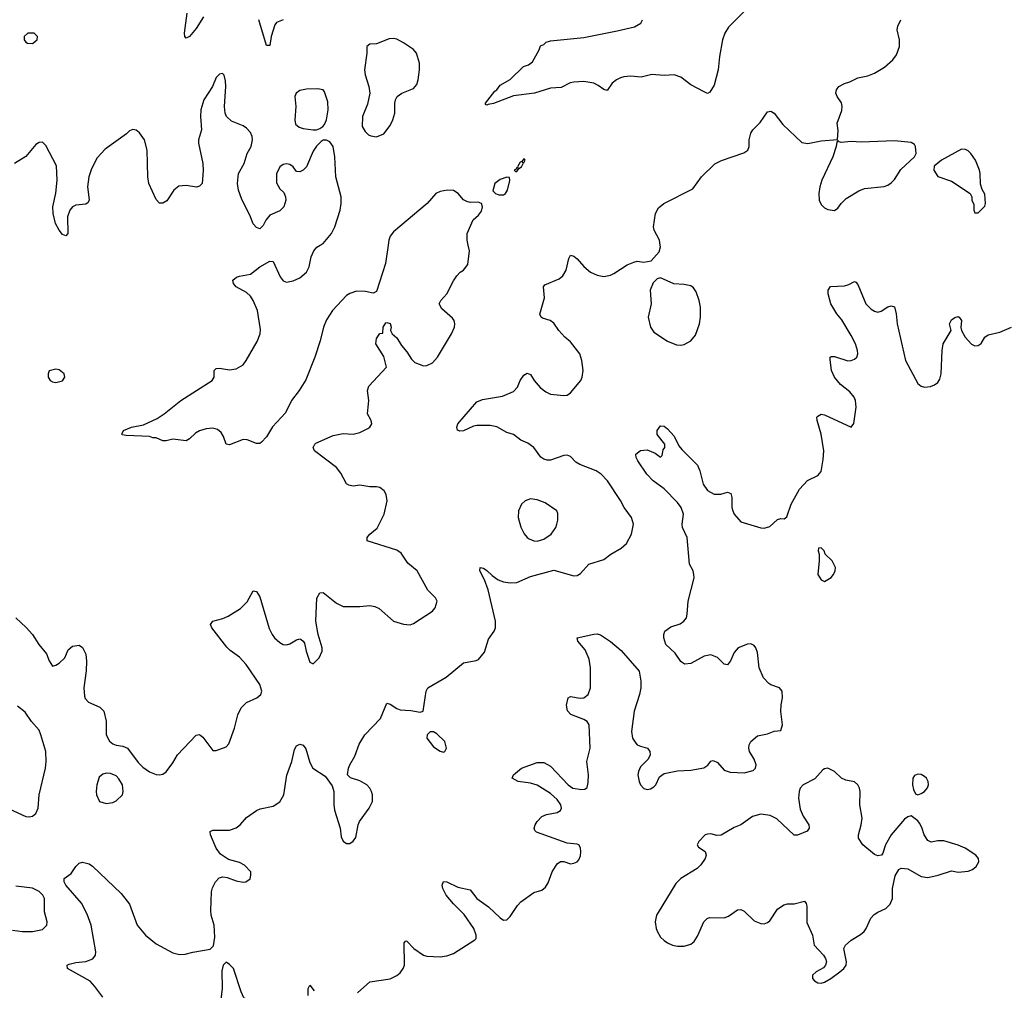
# Model space of a CAD drawing. Header units: inches. Extents: x 1449094 to 1618372, y 389908 to 534307.
# Tile 257 of 494: x 1581813 to 1587707, y 425540 to 431350. Entities that reach past the tile are written whole.
import ezdxf

# ---------------------------------------------------------------- set-up
doc = ezdxf.new("R2010")
doc.units = ezdxf.units.IN
doc.header["$MEASUREMENT"] = 0
doc.layers.add('B5482', color=7, linetype='Continuous')
doc.layers.add('B5483', color=7, linetype='Continuous')

msp = doc.modelspace()

# ---------------------------------------------------------------- linework, layer by layer
at = {"layer": 'B5482', "color": 5}
for points, elevation in [([(1581790, 427770.6), (1581852.7, 427712.7), (1581890.4, 427670), (1581928.2, 427610), (1581974.4, 427554.4), (1581990, 427512), (1582010, 427481), (1582030, 427486), (1582050, 427498.8), (1582084, 427530), (1582102.7, 427577.3), (1582130, 427601), (1582170, 427606), (1582190, 427591.3), (1582210, 427552), (1582214, 427510), (1582211.9, 427451.9), (1582197.6, 427350), (1582200.4, 427300.4), (1582206, 427286), (1582224.9, 427264.9), (1582294, 427234), (1582317.3, 427210), (1582330.6, 427150.6), (1582330.8, 427070), (1582350, 427031.3), (1582370, 427014.8), (1582390, 427006.8), (1582430, 427000.7), (1582458, 426990), (1582523.1, 426903.1), (1582550, 426875.5), (1582590, 426848.2), (1582630, 426832.7), (1582650, 426830.4), (1582670, 426833), (1582690, 426848), (1582730, 426902.4), (1582757.7, 426950), (1582870, 427066.8), (1582890, 427070.8), (1582910, 427056), (1582970, 426976), (1582990, 426976), (1583050, 426997.3), (1583064.2, 427015.8), (1583099.2, 427110), (1583118.2, 427190), (1583138.5, 427230), (1583170, 427262.6), (1583233.2, 427290), (1583256.2, 427310), (1583263.6, 427330), (1583251.2, 427370), (1583169.7, 427490), (1583130, 427534), (1583073.6, 427573.6), (1583053.8, 427593.8), (1582962.9, 427710), (1582955.1, 427730), (1582968.7, 427750), (1583030, 427764.9), (1583061.3, 427778.7), (1583134.3, 427825.7), (1583174.5, 427865.5), (1583210, 427930.8), (1583230, 427926.8), (1583250, 427894.8), (1583306.6, 427706.6), (1583323.9, 427670), (1583339, 427650), (1583370, 427622.3), (1583390, 427610.3), (1583410, 427607.2), (1583430, 427614), (1583470, 427638.4), (1583490, 427643), (1583499, 427639), (1583510.4, 427630.4), (1583517.3, 427617.3), (1583527.2, 427570), (1583550, 427504.7), (1583570, 427494.8), (1583606, 427530), (1583622.9, 427570), (1583622.9, 427590), (1583600.7, 427670), (1583585.6, 427750), (1583591.9, 427888.1), (1583610, 427918.8), (1583630, 427920.7), (1583710, 427856.5), (1583750, 427837), (1583850, 427836.5), (1583910, 427843.6), (1583938.4, 427838.4), (1583964.7, 427824.7), (1584050, 427750.4), (1584110, 427732.4), (1584150, 427728.5), (1584170, 427735.5), (1584285.2, 427810), (1584301.2, 427830), (1584313.2, 427870), (1584302.7, 427890), (1584255.6, 427935.6), (1584192, 428050), (1584137.4, 428097.4), (1584097.5, 428157.5), (1584070, 428175.1), (1583894, 428230), (1583893.2, 428250), (1583909.4, 428270), (1583954, 428306), (1583994.7, 428390), (1584013, 428470), (1584007.8, 428507.8), (1583995.1, 428530), (1583970, 428549.4), (1583950, 428554.5), (1583910, 428553.6), (1583850, 428564.7), (1583810, 428558.4), (1583783.9, 428563.9), (1583770, 428572.7), (1583736.2, 428636.2), (1583710, 428669.4), (1583577.2, 428770), (1583569.2, 428790), (1583579, 428810), (1583585.8, 428814.2), (1583690, 428861.6), (1583750, 428872.7), (1583810, 428868.4), (1583850, 428879.1), (1583898, 428902), (1583909, 428910), (1583921.2, 428930), (1583917.2, 428950), (1583896, 428990), (1583903.5, 429070), (1583895.1, 429130), (1583903.5, 429156.5), (1584009, 429270), (1583993.2, 429333.2), (1583946, 429410), (1583950, 429442), (1583970, 429472), (1583986, 429474), (1583988.7, 429510), (1584004.7, 429535.3), (1584010, 429538), (1584030, 429531.3), (1584036, 429510), (1584032, 429490), (1584042, 429470), (1584070, 429446), (1584099, 429399), (1584130, 429362), (1584158.3, 429318.3), (1584178, 429298), (1584230, 429278.3), (1584250, 429279.6), (1584283.3, 429296.7), (1584314, 429330), (1584398.3, 429470), (1584416.9, 429510), (1584418.7, 429530), (1584414, 429550), (1584404.2, 429564.2), (1584340.1, 429620.1), (1584325.1, 429650), (1584335.1, 429670), (1584371, 429709), (1584410, 429786.4), (1584430, 429816.3), (1584450, 429838), (1584470, 429850.7), (1584494.9, 429885.1), (1584506.7, 429966.7), (1584498.5, 430000)], 560), ([(1582310, 425499.3), (1582263.8, 425563.8), (1582234.2, 425594.2), (1582099, 425670), (1582097.2, 425690), (1582110, 425696.4), (1582150, 425707.2), (1582210, 425712.6), (1582251.7, 425728.3), (1582268, 425750), (1582269.7, 425770.3), (1582240.7, 425930), (1582216.5, 425996.5), (1582182.5, 426062.5), (1582089.5, 426170), (1582079.3, 426190), (1582079, 426210), (1582120.9, 426239.1), (1582150, 426281), (1582170, 426301), (1582190, 426306.8), (1582230, 426296.3), (1582250, 426284), (1582420.4, 426120.4), (1582470, 426054.8), (1582517.1, 425930), (1582566.5, 425870), (1582630, 425817.7), (1582730, 425764.7), (1582770, 425754.7), (1582803.9, 425756.1), (1582850, 425768.5), (1582954, 425786), (1582973.2, 425806.8), (1582982, 425858), (1582977, 425930), (1582959.5, 425990), (1582957, 426017), (1582962, 426130), (1582967.5, 426152.5), (1582985.2, 426190), (1583007, 426213), (1583030, 426218.8), (1583055.9, 426215.9), (1583110, 426194.8), (1583150, 426187.3), (1583166, 426190), (1583192.5, 426207.5), (1583197.2, 426230), (1583196, 426250), (1583159, 426290), (1583130, 426306), (1583062.7, 426322.7), (1583014.5, 426354.5), (1582989.6, 426390), (1582956, 426470), (1582954, 426490), (1582970, 426499.1), (1583070, 426499.5), (1583108.2, 426511.8), (1583132.3, 426530), (1583170, 426574.8), (1583230, 426616), (1583252.9, 426627.1), (1583330, 426642), (1583370, 426668), (1583394.3, 426710), (1583412.9, 426827.1), (1583442.9, 426910), (1583457.6, 426982.4), (1583470, 427002.8), (1583490, 427014), (1583510, 427006.8), (1583525.1, 426985.1), (1583550, 426904.7), (1583567.3, 426870), (1583642, 426822), (1583684, 426764), (1583694, 426730), (1583693.2, 426653.2), (1583698.5, 426618.5), (1583730.7, 426510), (1583738, 426458), (1583750, 426432), (1583770, 426418), (1583790, 426418), (1583810, 426432), (1583824.7, 426455.3), (1583838.4, 426530), (1583847, 426550), (1583906, 426630), (1583926, 426670), (1583926, 426710), (1583919.7, 426730), (1583909.7, 426749.7), (1583891.8, 426770), (1583850, 426794.5), (1583792.7, 426812.7), (1583775.3, 426830), (1583781.2, 426870), (1583789.2, 426890), (1583818.9, 426941.1), (1583845.8, 427014.2), (1583879.5, 427070), (1583973, 427167), (1584010, 427258.8), (1584030, 427252.4), (1584070, 427226.7), (1584090, 427219.5), (1584155.1, 427215.1), (1584210, 427204.7), (1584228.9, 427211.1), (1584247, 427330), (1584257.2, 427350), (1584365.9, 427414.1), (1584470, 427500.5), (1584546, 427514), (1584559.3, 427520.7), (1584594.9, 427565.1), (1584618.5, 427641.5), (1584653.3, 427690), (1584661.3, 427710), (1584662, 427750), (1584616.7, 427936.7), (1584596.5, 427996.5), (1584568.4, 428050), (1584569.6, 428070.4), (1584590, 428066), (1584610, 428053.7), (1584642.1, 428022.1), (1584677.7, 427997.7), (1584710, 427985), (1584750, 427979.5), (1584790, 427981.7), (1584870, 428016.9), (1585010, 428054.3), (1585130, 428020.4), (1585150, 428023.8), (1585170, 428035.5), (1585220.9, 428090), (1585310, 428118.7), (1585352.3, 428150), (1585413.5, 428186.5), (1585444.9, 428215.1), (1585475.1, 428270), (1585488, 428330), (1585475.8, 428370), (1585432.4, 428430), (1585410, 428471.8), (1585332.1, 428590), (1585293.1, 428630), (1585264.4, 428650), (1585166.8, 428686.8), (1585142.3, 428702.3), (1585110, 428734.5), (1585090, 428743.9), (1585070, 428741.5), (1584990, 428714.2), (1584970, 428713.3), (1584950, 428719.7), (1584932.1, 428732.1), (1584890, 428789.4), (1584855.4, 428815.4), (1584812.7, 428832.7), (1584770, 428867.6), (1584730, 428878.9), (1584670, 428913.5), (1584630, 428920.7), (1584550, 428921.3), (1584530, 428916.9), (1584470, 428889.6), (1584447, 428887), (1584433.6, 428893.6), (1584429.3, 428910), (1584435.1, 428930), (1584550, 429062.4), (1584582.8, 429077.2), (1584702.7, 429097.3), (1584770, 429124.4), (1584793.6, 429150), (1584810, 429190.8), (1584830, 429222.8), (1584850, 429234.8), (1584870, 429226.8), (1584892.7, 429190), (1584929, 429149), (1584962.2, 429122.2), (1584990, 429108.9), (1585070, 429100.3), (1585090, 429103.1), (1585110, 429116.4), (1585171.2, 429190), (1585181.1, 429210), (1585186.6, 429250), (1585178.4, 429310), (1585167, 429350), (1585110, 429422.7), (1585076, 429450), (1585041.2, 429490), (1585010, 429534), (1584989.5, 429549.5), (1584943.3, 429563.3), (1584934, 429570), (1584926.6, 429586.6), (1584954.9, 429685.1), (1584949.4, 429750), (1584957.5, 429762.5), (1585041.6, 429798.4), (1585064.2, 429815.8), (1585085.1, 429850), (1585099.5, 429920.5), (1585110, 429941), (1585130, 429934.8), (1585150, 429918), (1585190, 429872.7), (1585230, 429838), (1585270, 429820.5), (1585310, 429812.7), (1585350, 429821.3), (1585370, 429830.4), (1585450, 429882), (1585490, 429899.1), (1585510, 429904), (1585550, 429898.8), (1585592.5, 429907.5), (1585640.1, 429959.9), (1585649.4, 429990), (1585648, 430000)], 540), ([(1584018.4, 430000), (1584003.2, 429890), (1583950, 429724), (1583930, 429712.7), (1583883.5, 429723.5), (1583830, 429725.7), (1583790, 429712), (1583770, 429699.3), (1583686.3, 429610), (1583650, 429553.3), (1583631.2, 429510), (1583611.8, 429428.2), (1583580.3, 429330), (1583525.1, 429194.9), (1583486, 429130), (1583439.3, 429070), (1583403.8, 428996.2), (1583326.6, 428913.4), (1583290, 428854), (1583259.8, 428820.2), (1583250, 428814), (1583230, 428814), (1583174.8, 428834.8), (1583150, 428838), (1583070, 428806), (1583050, 428808.7), (1583034.2, 428854.2), (1583019.6, 428879.6), (1582997.6, 428897.6), (1582970, 428904.5), (1582930, 428901.6), (1582890, 428889.5), (1582865.1, 428874.9), (1582830, 428841.2), (1582810, 428829.3), (1582730, 428839), (1582690, 428829), (1582670, 428829), (1582630, 428848), (1582610, 428848), (1582590, 428855.3), (1582450, 428861.2), (1582426, 428866), (1582424, 428870), (1582435.3, 428890), (1582482, 428910), (1582555.1, 428924.9), (1582636.2, 428963.8), (1582677.2, 428990), (1582777.2, 429070), (1582965.2, 429190), (1582978, 429210), (1582977.2, 429250), (1582990, 429262.8), (1583010, 429264), (1583070, 429254.4), (1583110, 429259.3), (1583150, 429284.9), (1583169.7, 429310.3), (1583235.6, 429424.4), (1583252.3, 429470), (1583254.8, 429494.8), (1583235.8, 429610), (1583211.5, 429670), (1583194.2, 429694.2), (1583170, 429716.2), (1583109.3, 429750), (1583093.2, 429770), (1583088.7, 429790), (1583111.9, 429808.1), (1583130, 429815.5), (1583194.2, 429825.8), (1583250, 429871), (1583310, 429904.7), (1583330, 429902), (1583373, 429810), (1583390, 429787.7), (1583410, 429779.3), (1583450, 429786.4), (1583490, 429805.3), (1583530, 429838), (1583546.6, 429870), (1583558.3, 429930), (1583573, 429967), (1583591.9, 429988.1), (1583612.3, 430000)], 560), ([(1583834.7, 425525.3), (1583908.5, 425591.5), (1584030, 425608.1), (1584070, 425627.8), (1584090, 425644.6), (1584108.5, 425670), (1584116.4, 425690), (1584115.3, 425824.7), (1584124.7, 425835.3), (1584130, 425834.8), (1584172.2, 425790), (1584230, 425750.2), (1584250, 425743.5), (1584330, 425740.6), (1584370, 425745.9), (1584410, 425760.9), (1584538.6, 425841.4), (1584546, 425850), (1584546.6, 425870), (1584532.2, 425910), (1584474.5, 425994.5), (1584410, 426057.2), (1584365.3, 426110), (1584345.4, 426150), (1584342.9, 426170), (1584349.5, 426190.5), (1584370, 426190.4), (1584436.8, 426156.8), (1584510, 426142.4), (1584549.5, 426089.5), (1584619, 426039), (1584690, 425973), (1584710, 425959.1), (1584730, 425962), (1584750, 425982), (1584792.5, 426047.5), (1584813.6, 426070), (1584890, 426126.4), (1584939.6, 426140.4), (1584961.6, 426158.4), (1584976.4, 426183.6), (1585001.5, 426250), (1585030, 426296.4), (1585050, 426310.4), (1585070, 426310.4), (1585110, 426298), (1585130, 426300.3), (1585150, 426308.5), (1585159.5, 426320.5), (1585170, 426344.7), (1585172, 426368), (1585170, 426393.2), (1585159.5, 426410), (1585150, 426415.8), (1585090, 426421.3), (1584907.1, 426487.1), (1584897.6, 426497.6), (1584893.6, 426510), (1584899.7, 426530), (1584911.2, 426550), (1584939.6, 426580.4), (1584966.6, 426593.4), (1585030, 426604.9), (1585050, 426616.3), (1585056.4, 426630), (1585051.9, 426650), (1585030, 426682.6), (1584990, 426718.5), (1584910, 426767.1), (1584870, 426780.4), (1584798, 426790), (1584762, 426810), (1584769, 426830), (1584817.2, 426870), (1584910, 426904.4), (1584950, 426904.4), (1584990, 426882.4), (1585097.1, 426770), (1585124.9, 426750), (1585178.8, 426741.2), (1585195.6, 426744.4), (1585210, 426754.8), (1585216.4, 426783.6), (1585217.6, 426830), (1585207.4, 426910), (1585228.9, 426990), (1585221.3, 427130), (1585209.7, 427149.7), (1585190, 427161.3), (1585112, 427192), (1585092.7, 427212.7), (1585087.3, 427247.3), (1585097.2, 427290), (1585110, 427298), (1585168.9, 427288.9), (1585190, 427290.4), (1585216.3, 427310), (1585229.8, 427350.2), (1585229.8, 427469.8), (1585222, 427522), (1585198.7, 427578.7), (1585154, 427630), (1585149.7, 427650.3), (1585250, 427672.7), (1585270, 427673.4), (1585290, 427667.3), (1585350, 427627.3), (1585413.8, 427573.8), (1585520.7, 427450), (1585530.4, 427390.4), (1585530.4, 427350), (1585522.6, 427310), (1585491.6, 427210), (1585475.5, 427090), (1585482, 427050), (1585500.4, 427020.4), (1585510, 427010.3), (1585530, 427000.9), (1585570.3, 426990.3), (1585586, 426970), (1585586.4, 426950), (1585575.4, 426924.6), (1585530, 426877), (1585517, 426850), (1585514, 426830), (1585522, 426790), (1585530, 426770.8), (1585550, 426748.2), (1585570, 426741.6), (1585590, 426746), (1585610, 426757.3), (1585620.9, 426770), (1585643, 426817), (1585670, 426838.4), (1585750, 426854.6), (1585830, 426857.1), (1585907.9, 426872.1), (1585932, 426888), (1585950, 426911.3), (1585964.7, 426915.3), (1585990, 426904.7), (1586030, 426858.8), (1586065.5, 426845.5), (1586150, 426842), (1586204.1, 426855.9), (1586217.2, 426870), (1586222, 426890), (1586210, 426924), (1586180.9, 426970), (1586177, 426990), (1586179.5, 427010), (1586189.6, 427030), (1586230, 427063.8), (1586290, 427074.9), (1586330, 427090.6), (1586370, 427096), (1586378.7, 427130), (1586369.7, 427209.7), (1586371.1, 427248.9), (1586379.6, 427290), (1586378, 427330), (1586361.2, 427350), (1586310, 427368.2), (1586297, 427377), (1586266, 427410), (1586239.7, 427470), (1586230, 427562), (1586220.5, 427590), (1586210, 427604.5), (1586190, 427613.3), (1586170, 427613), (1586114, 427590), (1586090, 427562.7), (1586068.6, 427511.4), (1586050, 427489.3), (1586030, 427492.3), (1585990, 427531.6), (1585950, 427548.3), (1585910, 427539.7), (1585830, 427496.2), (1585792.9, 427492.9), (1585770, 427508.7), (1585737.2, 427557.2), (1585681.2, 427610), (1585669.4, 427650), (1585669.4, 427670.6), (1585675.3, 427690), (1585710, 427714.8), (1585766.3, 427733.7), (1585789.4, 427750.6), (1585804, 427770), (1585809.3, 427790.7), (1585814, 427870), (1585849.6, 428010), (1585847.6, 428030), (1585843.6, 428050), (1585823, 428090), (1585808.9, 428250), (1585780.6, 428310), (1585778.6, 428330), (1585786, 428390), (1585773.3, 428430), (1585750, 428460.9), (1585670, 428541.7), (1585605.1, 428590), (1585567.3, 428630), (1585514, 428710), (1585504, 428730), (1585502, 428750), (1585530, 428771), (1585570, 428774.8), (1585616.3, 428756.3), (1585650, 428732), (1585659, 428741), (1585665.2, 428774.8), (1585675.3, 428790), (1585675.3, 428810), (1585630, 428868), (1585629, 428890), (1585650, 428918), (1585670, 428916), (1585690, 428900.7), (1585730, 428857.1), (1585759.1, 428799.1), (1585776.9, 428776.9), (1585870, 428684.4), (1585885, 428650), (1585903.5, 428570), (1585930, 428531.7), (1585970, 428509.2), (1586010, 428510.2), (1586050, 428521.3), (1586070, 428514), (1586077, 428490), (1586077, 428430), (1586082, 428410), (1586090.4, 428390), (1586130, 428344.9), (1586250, 428308.2), (1586270, 428306), (1586304.2, 428315.8), (1586350, 428359.1), (1586370, 428364.9), (1586390, 428362.8), (1586406, 428374), (1586431.6, 428450), (1586480.8, 428539.2), (1586528.8, 428591.2), (1586590, 428622), (1586610, 428646), (1586622.7, 428717.3), (1586626, 428770), (1586609.8, 428870), (1586586, 428950), (1586585.6, 428970), (1586590, 428976.3), (1586610, 428988), (1586630, 428983.8), (1586790, 428911), (1586806.8, 428933.2), (1586819.7, 429030), (1586816.9, 429070), (1586807.6, 429090), (1586782, 429122), (1586726.7, 429166.7), (1586689.6, 429210), (1586673.3, 429250), (1586663.7, 429316.3), (1586665.2, 429330), (1586670, 429334.8), (1586690, 429333), (1586770, 429308.7), (1586790, 429310.4), (1586810, 429318), (1586823.7, 429330), (1586829.6, 429350), (1586828.2, 429370), (1586815.5, 429410), (1586790, 429460.5), (1586734.3, 429554.3), (1586704.7, 429590), (1586668.2, 429650), (1586652, 429710), (1586652.3, 429730), (1586667.6, 429752.4), (1586750, 429757), (1586775.4, 429764.6), (1586810, 429782.8), (1586819.1, 429779.1), (1586830, 429764.7), (1586878.9, 429650), (1586910, 429616.5), (1586930, 429604.9), (1586950, 429600.3), (1586970, 429604.9), (1587010, 429630.4), (1587030, 429638), (1587050, 429631), (1587060.3, 429590), (1587065.7, 429530), (1587115.6, 429310), (1587190, 429172.2), (1587210, 429156.5), (1587230, 429150.3), (1587264.9, 429155.1), (1587290, 429164.2), (1587310, 429179.3), (1587322, 429198), (1587329.7, 429230.3), (1587335.1, 429370), (1587340.5, 429410), (1587389, 429490), (1587378, 429530), (1587390, 429554), (1587410, 429567.3), (1587430, 429574), (1587436, 429570), (1587450.3, 429550.3), (1587447.3, 429507.3), (1587450.4, 429490), (1587473.4, 429450), (1587510, 429408.5), (1587530, 429398.4), (1587550, 429399.3), (1587568.2, 429411.8), (1587591.1, 429448.9), (1587610, 429463.1), (1587680.3, 429479.7), (1587749.8, 429510.2)], 520), ([(1581750, 426627), (1581850, 426580.4), (1581870, 426578.4), (1581890, 426583), (1581910, 426598.8), (1581923, 426630), (1581929.7, 426710), (1581968, 426870), (1581972.4, 426910), (1581969.7, 426970), (1581940.4, 427070), (1581930, 427097), (1581884.5, 427150), (1581845.8, 427205.8), (1581800.1, 427240.1)], 560), ([(1581770, 425900.9), (1581830, 425892), (1581890, 425892.2), (1581950, 425904.9), (1581975.1, 425930), (1581977, 425950), (1581961.3, 426010), (1581961, 426090), (1581952.6, 426110), (1581930, 426130.9), (1581890, 426150.8), (1581790, 426164)], 560), ([(1583539.3, 425510), (1583539.3, 425550), (1583549.1, 425570.9), (1583576.7, 425536.7)], 520)]:
    msp.add_lwpolyline(points, dxfattribs=dict(at, elevation=elevation))
for points, elevation in [([(1585650, 429804), (1585630, 429799), (1585605.2, 429774.8), (1585587.7, 429730), (1585593, 429650), (1585574.9, 429570), (1585588.2, 429510), (1585610, 429479.1), (1585690, 429424.9), (1585743.8, 429403.8), (1585770, 429401.6), (1585790, 429406), (1585830, 429428), (1585858.9, 429461.1), (1585881.6, 429530), (1585887.8, 429570), (1585887.6, 429630), (1585879.6, 429670), (1585861.6, 429721.6), (1585845.8, 429745.8), (1585830, 429756.2), (1585790, 429765.6), (1585728, 429768)], 540), ([(1582030, 429259), (1581990, 429248), (1581982.8, 429230), (1581984, 429210), (1581996, 429190), (1582010, 429182), (1582030, 429179.1), (1582070, 429187.3), (1582084, 429210), (1582079, 429230), (1582070, 429239), (1582050, 429254)], 580), ([(1584870, 428482.9), (1584838.8, 428470), (1584818, 428450), (1584799.3, 428410), (1584796.4, 428370), (1584812.1, 428312.1), (1584832.2, 428272.2), (1584850.4, 428250.4), (1584862.8, 428242.8), (1584890, 428230.5), (1584910, 428228.7), (1584950, 428241.3), (1584995.1, 428270), (1585022.7, 428310), (1585029.3, 428330), (1585034.6, 428354.6), (1585033.6, 428393.6), (1585028.7, 428410), (1584958.6, 428458.6), (1584910, 428476.9)], 560), ([(1586610, 428188), (1586594, 428186), (1586592, 428170), (1586598, 428150), (1586598.8, 428110), (1586591.3, 428030), (1586610, 427998), (1586630, 427986.8), (1586670, 428011), (1586685.2, 428030), (1586694, 428050), (1586696.2, 428070), (1586676, 428110), (1586634, 428150), (1586628, 428170)], 520), ([(1584290, 427088), (1584270, 427088), (1584252, 427070), (1584251.3, 427050), (1584290, 426998), (1584330, 426971.3), (1584350, 426966), (1584358, 426970), (1584368.7, 426990), (1584357.2, 427030), (1584310, 427075.3)], 540), ([(1582330, 426839.3), (1582310, 426833.2), (1582290, 426815.3), (1582274.9, 426770), (1582270.6, 426730.6), (1582273.4, 426710), (1582292, 426670), (1582330, 426658.8), (1582370, 426664), (1582390, 426674.8), (1582429, 426710), (1582432.7, 426730), (1582429.4, 426769.4), (1582406.8, 426806.8), (1582390, 426824), (1582357.5, 426837.5)], 560), ([(1586650, 426869.6), (1586630, 426865.6), (1586621.1, 426858.9), (1586573.4, 426806.6), (1586502.8, 426770), (1586485.6, 426750), (1586478.5, 426730), (1586475.2, 426690), (1586484.5, 426624.5), (1586502.8, 426582.8), (1586537.3, 426530), (1586538.8, 426510), (1586527.7, 426492.3), (1586470, 426469.5), (1586450, 426469.4), (1586345.6, 426565.6), (1586305.6, 426585.6), (1586250, 426594), (1586199.9, 426580.1), (1586130.7, 426530), (1586090, 426515.1), (1586011.2, 426468.8), (1585986.9, 426466.9), (1585950, 426475.8), (1585930, 426475.4), (1585917.3, 426470), (1585879.3, 426430), (1585867.7, 426410), (1585877.3, 426397.3), (1585917.3, 426370), (1585923, 426350), (1585916.4, 426330), (1585890, 426291.6), (1585868.5, 426270), (1585771.2, 426208.8), (1585740.8, 426179.2), (1585634.2, 426005.8), (1585626, 425990), (1585617.4, 425950), (1585622.8, 425910), (1585630.3, 425890), (1585650, 425858.4), (1585670, 425838.7), (1585690, 425823.6), (1585721, 425810), (1585750, 425804.6), (1585790, 425804.4), (1585830, 425815.5), (1585850, 425833), (1585870, 425864), (1585908.5, 425950), (1585929.1, 425970.9), (1585943.2, 425976.8), (1586030, 425974.9), (1586056.4, 425983.6), (1586110, 426020.9), (1586130, 426023.6), (1586150, 426014), (1586210, 425956.5), (1586250, 425940.3), (1586270, 425938.9), (1586290, 425946), (1586303.1, 425956.9), (1586350, 426024.9), (1586387.7, 426052.3), (1586410, 426057.4), (1586450, 426058), (1586510, 426072.7), (1586520.4, 426060.4), (1586524.4, 426044.4), (1586525.8, 425945.8), (1586559.5, 425870), (1586568.2, 425810), (1586623.8, 425750), (1586637.1, 425730), (1586643, 425710), (1586636.3, 425690), (1586625.1, 425674.9), (1586581, 425650), (1586558.8, 425630), (1586558.8, 425610), (1586570, 425596), (1586590, 425585.5), (1586610, 425583), (1586630, 425588.2), (1586669.2, 425610), (1586722.7, 425650), (1586746, 425670), (1586760.9, 425690), (1586762.7, 425710), (1586746.6, 425790), (1586757, 425810), (1586790, 425840.3), (1586846, 425874), (1586867.5, 425892.5), (1586880.4, 425910), (1586908.2, 425971.8), (1586927, 425993), (1586950, 426008.7), (1586997.2, 426030), (1587023.9, 426056.1), (1587037, 426090), (1587038.4, 426150), (1587054, 426226), (1587076.4, 426263.6), (1587090, 426270.8), (1587130, 426266.8), (1587210, 426222), (1587250, 426216.3), (1587311, 426229), (1587390, 426255.8), (1587430, 426248.2), (1587490, 426253), (1587516.1, 426263.9), (1587538.9, 426281.1), (1587554.5, 426310), (1587551.8, 426330), (1587537, 426350), (1587471.8, 426390), (1587430, 426408.3), (1587345.8, 426434.2), (1587310, 426435.4), (1587270, 426427), (1587250, 426436), (1587227.3, 426470), (1587213.8, 426513.8), (1587200.1, 426540.1), (1587190, 426554), (1587150, 426584), (1587130, 426579), (1587110, 426563.7), (1587030.4, 426470), (1586995.8, 426410), (1586979.1, 426360.9), (1586971.3, 426350), (1586950, 426345.2), (1586930, 426352.7), (1586859.6, 426410), (1586834.7, 426450), (1586834.3, 426470), (1586851.1, 426530), (1586855.6, 426570), (1586842, 426650), (1586844.4, 426730), (1586841.1, 426750), (1586831.2, 426770), (1586810, 426787.8), (1586757.7, 426797.7), (1586732.7, 426810), (1586690, 426849.6)], 520), ([(1587190, 426833.6), (1587170, 426826), (1587159.3, 426810), (1587157, 426770), (1587162.6, 426742.6), (1587175.3, 426715.3), (1587190, 426710.8), (1587210, 426717.3), (1587230, 426730.8), (1587247.5, 426752.5), (1587253.6, 426770), (1587251.8, 426790), (1587242, 426810), (1587230, 426820.7), (1587210, 426831.5)], 520), ([(1583050, 425708), (1583032, 425690), (1583022.8, 425657.2), (1583026, 425550), (1583015.8, 425470), (1583024.6, 425430), (1583043.4, 425403.4), (1583130, 425334), (1583170, 425319.7), (1583190, 425320.3), (1583207.3, 425330), (1583219.7, 425350), (1583229.6, 425390), (1583229.4, 425430), (1583216, 425450), (1583155.8, 425495.8), (1583138.4, 425530), (1583094, 425670), (1583070, 425695.3)], 540)]:
    msp.add_lwpolyline(points, close=True, dxfattribs=dict(at, elevation=elevation))
at = {"layer": 'B5483', "color": 5}
for points, elevation in [([(1586181.6, 431430), (1586055.3, 431304.7), (1586034.9, 431270), (1586020.4, 431230), (1586002, 431130), (1585994.9, 431050), (1585970, 430958), (1585943.5, 430916.5), (1585930, 430909), (1585910, 430917.2), (1585830, 430960.9), (1585770, 431006), (1585730, 431019.3), (1585670, 431016), (1585597.5, 431022.5), (1585533.1, 431006.9), (1585470, 431011.2), (1585430, 431008.2), (1585410, 431002), (1585384.9, 430990), (1585360.5, 430970), (1585330, 430925.2), (1585310, 430932.3), (1585276.6, 430956.6), (1585250, 430969.6), (1585190, 430979.7), (1585130, 430977), (1585108.3, 430971.7), (1585055.2, 430944.8), (1584990, 430939.3), (1584894, 430910), (1584770, 430895.1), (1584649.3, 430849.3), (1584616.9, 430843.1), (1584610, 430838), (1584602, 430842), (1584602, 430850), (1584657.2, 430922.8), (1584669.1, 430930.9), (1584690, 430958), (1584750, 430991.3), (1584829.2, 431070), (1584859.6, 431080.4), (1584882.9, 431097.1), (1584922, 431170), (1584930, 431194), (1584950, 431202), (1584964.7, 431215.3), (1584990, 431222.8), (1585190, 431243.8), (1585390, 431282.6), (1585492.8, 431307.2), (1585530.8, 431329.2), (1585541.4, 431350)], 540), ([(1582912.8, 431367.2), (1582870, 431297), (1582830, 431249.4), (1582810, 431239), (1582802.7, 431250), (1582800.7, 431270), (1582815.4, 431390)], 540), ([(1583390.7, 431350), (1583350, 431333.3), (1583340.4, 431319.6), (1583317.8, 431250), (1583310, 431195.3), (1583290, 431195.3), (1583244.8, 431350)], 540), ([(1585648, 430000), (1585643.7, 430030), (1585611.6, 430090), (1585608, 430110), (1585619.6, 430190), (1585636.6, 430223.4), (1585669.7, 430250.3), (1585843.3, 430336.7), (1585894.5, 430410), (1585973.6, 430486.4), (1586013.5, 430506.5), (1586147.9, 430552.1), (1586171.1, 430568.9), (1586180.7, 430590), (1586180.7, 430630), (1586189.4, 430670), (1586202.7, 430690), (1586246.2, 430733.8), (1586290, 430798.8), (1586310, 430802.8), (1586330, 430791), (1586382.2, 430722.2), (1586495.5, 430615.5), (1586530, 430608), (1586610, 430624.4), (1586708, 430632), (1586712.5, 430687.5), (1586706.6, 430730), (1586734.5, 430805.5), (1586736.2, 430830), (1586731.5, 430851.5), (1586706, 430890), (1586699.3, 430910), (1586702.7, 430930), (1586717.2, 430950), (1586750, 430967.7), (1586782.9, 430977.1), (1586830, 431002), (1586890, 431014.9), (1586930, 431030.4), (1586990, 431066.7), (1587040.7, 431110), (1587060.8, 431139.2), (1587079.6, 431190), (1587080.5, 431230), (1587065.1, 431290), (1587068.7, 431311.3), (1587088.2, 431350)], 540), ([(1583612.3, 430000), (1583630, 430010.4), (1583680.5, 430070), (1583699.8, 430110), (1583732.5, 430210), (1583738.4, 430250), (1583737.8, 430290), (1583704.7, 430410), (1583699.6, 430530), (1583689.3, 430590), (1583670, 430619), (1583650, 430629.2), (1583630, 430629.2), (1583618.5, 430621.5), (1583590, 430593.2), (1583570, 430562.7), (1583530, 430469.2), (1583510, 430449.2), (1583490, 430439), (1583470, 430442), (1583449.3, 430470), (1583430, 430482.9), (1583410, 430487.3), (1583390, 430482.9), (1583370.7, 430470), (1583350, 430428), (1583350, 430374), (1583370, 430338), (1583395.3, 430315.3), (1583404.7, 430290), (1583406, 430270), (1583394.8, 430230), (1583370, 430205.2), (1583310, 430179), (1583286, 430150), (1583270, 430118), (1583250, 430098), (1583230, 430106), (1583210, 430128), (1583195.1, 430170), (1583140.1, 430280.1), (1583123.5, 430330), (1583117.4, 430370), (1583123.5, 430430), (1583156.4, 430490), (1583174.7, 430550), (1583198, 430590), (1583207.4, 430630), (1583203.9, 430650), (1583194.7, 430674.7), (1583170, 430700.5), (1583150, 430713.7), (1583081.8, 430741.8), (1583050.9, 430770.9), (1583043.5, 430790), (1583038.3, 430830), (1583047.6, 430950), (1583044.8, 430984.8), (1583038, 431018), (1583028, 431028), (1583010, 431024), (1582990, 431004), (1582968.2, 430950), (1582915.8, 430870), (1582898.3, 430810), (1582894.9, 430770), (1582902, 430690), (1582884, 430630), (1582882.8, 430610), (1582910.3, 430490), (1582912.1, 430447.9), (1582904.9, 430370), (1582890, 430352.7), (1582872.4, 430347.6), (1582810, 430357.6), (1582765.7, 430354.3), (1582736.3, 430330), (1582693.8, 430266.2), (1582670, 430252.7), (1582650, 430252.7), (1582630, 430273.2), (1582587.2, 430370), (1582579.7, 430410), (1582576.9, 430570), (1582559.5, 430630), (1582530, 430673.2), (1582510, 430689.2), (1582490, 430693.2), (1582470, 430685.2), (1582452.4, 430667.6), (1582325, 430575), (1582277.7, 430522.3), (1582242.3, 430457.7), (1582226.9, 430410), (1582219.7, 430350), (1582228.3, 430271.7), (1582223.8, 430256.2), (1582210, 430245.1), (1582150, 430240.5), (1582130.3, 430229.7), (1582114.4, 430210), (1582100.3, 430170), (1582101, 430070), (1582090, 430055.3), (1582070, 430064), (1582050, 430089.2), (1582028.2, 430130), (1582013, 430190), (1582012.6, 430230), (1582029.1, 430310.9), (1582037, 430390), (1582034.5, 430474.5), (1581970, 430597.2), (1581950, 430616), (1581930, 430615.1), (1581910, 430602.7), (1581849.1, 430530.9), (1581782.4, 430490)], 560), ([(1584498.5, 430000), (1584491.1, 430030), (1584491.5, 430070), (1584527.5, 430152.5), (1584560.2, 430179.8), (1584576.6, 430203.4), (1584584, 430230), (1584578, 430250), (1584557.2, 430257.2), (1584510, 430255.1), (1584490, 430260.9), (1584470, 430272.3), (1584437.6, 430310), (1584410, 430326.6), (1584374, 430330), (1584330, 430321), (1584304.9, 430310), (1584252, 430250), (1584050, 430080.7), (1584030, 430054.5), (1584022.6, 430030), (1584018.4, 430000)], 560)]:
    msp.add_lwpolyline(points, dxfattribs=dict(at, elevation=elevation))
for points, elevation in [([(1581899.3, 431270), (1581863, 431270), (1581840.3, 431250), (1581839.6, 431230), (1581850, 431215.8), (1581860.7, 431210), (1581890, 431207.8), (1581917.4, 431230), (1581919.7, 431250)], 560), ([(1584050, 431237.2), (1584025.2, 431234.8), (1583950, 431206), (1583910, 431204), (1583891, 431189), (1583890.7, 431150), (1583876.4, 431050), (1583880.7, 431020.7), (1583903.8, 430950), (1583908.2, 430910), (1583894.9, 430845.1), (1583864.9, 430770), (1583863.8, 430710), (1583880.3, 430680.3), (1583901.7, 430661.7), (1583914.6, 430654.6), (1583950, 430648.2), (1583993, 430667), (1584030, 430716.3), (1584046.9, 430750), (1584059.7, 430790), (1584058.4, 430850), (1584062, 430870), (1584072.3, 430890), (1584101.2, 430910), (1584170, 430938), (1584190, 430962.8), (1584198, 430990), (1584206.3, 431050), (1584206, 431090), (1584189.4, 431150), (1584171.5, 431171.5), (1584110, 431212.3), (1584070, 431232.7)], 560), ([(1583595.6, 430935.6), (1583530, 430935.1), (1583490, 430925.6), (1583469.1, 430910.9), (1583460.3, 430890), (1583465.3, 430830), (1583460.5, 430750), (1583463.8, 430723.8), (1583485.8, 430705.8), (1583510, 430699.1), (1583570, 430690.6), (1583589.3, 430690.7), (1583610, 430698.8), (1583628.7, 430710), (1583638, 430722), (1583649.5, 430750.5), (1583660.5, 430810), (1583657.5, 430857.5), (1583638, 430918), (1583629.5, 430929.5)], 560), ([(1586710, 430626), (1586703.6, 430616.4), (1586701, 430590), (1586680.4, 430530), (1586614, 430390), (1586602, 430350), (1586596.9, 430310), (1586599.6, 430270), (1586610, 430243.8), (1586630, 430223.8), (1586650, 430213), (1586690, 430207.7), (1586710, 430222.8), (1586729.6, 430250), (1586760.7, 430279.3), (1586835.3, 430324.7), (1586870, 430339.6), (1586988.1, 430351.9), (1587010, 430359.3), (1587030, 430373), (1587050, 430393.4), (1587087, 430453), (1587169.3, 430530), (1587179.3, 430550), (1587176, 430590), (1587170, 430602), (1587150, 430614), (1587050, 430624.7), (1586850, 430616.2), (1586790, 430620.9), (1586730, 430615.3), (1586718, 430618)], 540), ([(1587450, 430575.1), (1587330.8, 430510), (1587287.5, 430472.5), (1587286, 430450), (1587310, 430411.3), (1587390, 430384), (1587502, 430310), (1587512, 430290), (1587512, 430270), (1587523.6, 430243.6), (1587524.7, 430210), (1587530, 430194), (1587550, 430194), (1587590, 430234), (1587594, 430250), (1587590, 430306), (1587573.6, 430333.6), (1587564.7, 430364.7), (1587562.7, 430430), (1587558, 430450), (1587534.5, 430510), (1587506, 430550), (1587490, 430566), (1587473.8, 430573.8)], 540), ([(1584830, 430518), (1584819.6, 430500.4), (1584810, 430498), (1584794, 430470), (1584798, 430462), (1584790, 430466), (1584784.7, 430455.3), (1584774, 430450), (1584782, 430442), (1584790, 430442), (1584800.4, 430459.6), (1584818, 430470), (1584826, 430490), (1584822, 430498), (1584830, 430494), (1584838, 430510), (1584835.3, 430515.3)], 560), ([(1584730, 430408), (1584690, 430394), (1584658, 430370), (1584646.4, 430326.4), (1584662, 430310), (1584681.4, 430301.4), (1584710, 430301), (1584722, 430310), (1584733.2, 430330), (1584748, 430388), (1584746, 430406)], 560)]:
    msp.add_lwpolyline(points, close=True, dxfattribs=dict(at, elevation=elevation))

doc.saveas('drawing.dxf')
